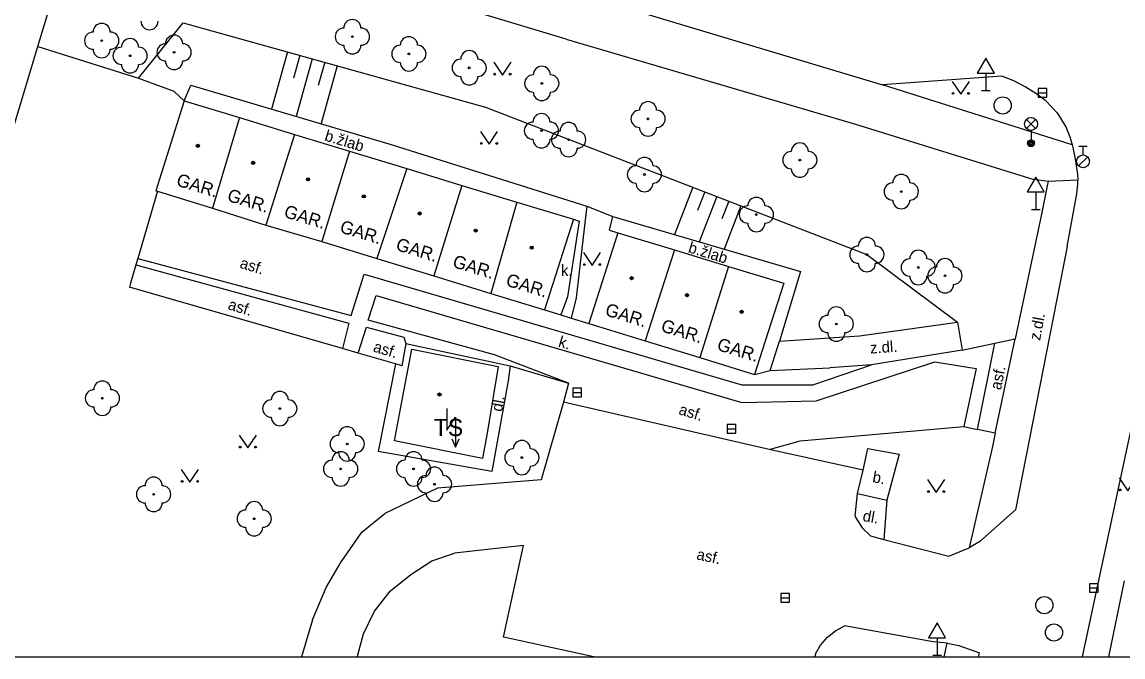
# Model space of a CAD drawing. Extents: x -599951 to -598963, y -1164095 to -1162939.
# Drawn here: x -599671.3 to -599607.3, y -1164094.7 to -1164057.7 of the extents above; entities that cross this region are included whole.
import ezdxf

# ---------------------------------------------------------------- set-up
doc = ezdxf.new("R2010")
doc.units = 0
for name, color, linetype in [('Level 10', 7, 'Continuous'), ('Level 11', 7, 'Continuous'), ('Level 14', 7, 'Continuous'), ('Level 15', 7, 'Continuous'), ('Level 22', 7, 'Continuous'), ('Level 27', 7, 'Continuous'), ('Level 28', 7, 'Continuous'), ('Level 33', 7, 'Continuous'), ('Level 34', 7, 'Continuous'), ('Level 36', 7, 'Continuous'), ('Level 39', 7, 'Continuous'), ('Level 40', 7, 'Continuous'), ('Level 41', 7, 'Continuous'), ('Level 5', 7, 'Continuous'), ('Level 7', 7, 'Continuous'), ('Vrstva 53', 7, 'Continuous')]:
    doc.layers.add(name, color=color, linetype=linetype)

msp = doc.modelspace()

# ---------------------------------------------------------------- linework, layer by layer
at = {"layer": 'Level 10'}
for p, q in [((-599609.64, -1164094.695), (-599604.19, -1164069.07)), ((-599654.43, -1164092.54), (-599655.081, -1164094.695)), ((-599625.19, -1164094.52), (-599625.225, -1164094.695)), ((-599615.699, -1164094.695), (-599615.65, -1164094.46))]:
    msp.add_line(p, q, dxfattribs=at)
for points in [[(-599671.86, -1164046.28), (-599639.5, -1164055.92), (-599621.28, -1164061.4)], [(-599614.35, -1164060.89), (-599621.28, -1164061.4)], [(-599611.79, -1164062.34), (-599612.37, -1164061.9), (-599612.98, -1164061.51), (-599613.65, -1164061.17), (-599614.35, -1164060.89)], [(-599611.79, -1164062.34), (-599611.13, -1164063.03), (-599610.62, -1164063.84), (-599610.38, -1164064.43), (-599610.27, -1164064.82), (-599610.25, -1164064.89), (-599610.21, -1164065.04)], [(-599610.21, -1164065.04), (-599610.07, -1164065.72), (-599609.95, -1164066.59), (-599609.93, -1164066.94)], [(-599609.97, -1164067.74), (-599609.92, -1164067.19), (-599609.93, -1164066.94)], [(-599610.55, -1164070.8), (-599609.97, -1164067.74)], [(-599610.55, -1164070.8), (-599613.54, -1164086.14), (-599615.63, -1164087.98)], [(-599639.83, -1164079.87), (-599641.13, -1164084.39)], [(-599622.41, -1164083.83), (-599627.88, -1164082.63), (-599639.83, -1164079.87)], [(-599622.88, -1164086.51), (-599622.74, -1164085.19), (-599622.41, -1164083.83)], [(-599641.13, -1164084.39), (-599647.16, -1164084.87), (-599650.23, -1164086.35)], [(-599654.43, -1164092.54), (-599653.64, -1164090.66), (-599652.77, -1164089.15), (-599652.58, -1164088.88), (-599651.56, -1164087.43), (-599650.23, -1164086.35)], [(-599622.88, -1164086.51), (-599622.84, -1164086.6), (-599622.46, -1164087.18), (-599621.99, -1164087.65)], [(-599621.99, -1164087.65), (-599621.2, -1164087.85), (-599617.42, -1164088.82)], [(-599638.071, -1164094.695), (-599643.32, -1164093.54), (-599642.17, -1164088.21), (-599646.17, -1164088.65)], [(-599617.42, -1164088.82), (-599616.25, -1164088.35)], [(-599615.63, -1164087.98), (-599616.25, -1164088.35)], [(-599651.824, -1164094.695), (-599651.8, -1164094.56), (-599651.47, -1164093.35), (-599650.84, -1164092.03), (-599649.91, -1164090.85), (-599648.72, -1164089.89), (-599647.49, -1164089.1), (-599646.17, -1164088.65)], [(-599625.19, -1164094.52), (-599624.89, -1164094), (-599624.49, -1164093.54), (-599624.02, -1164093.17), (-599623.49, -1164092.89)], [(-599618.34, -1164093.81), (-599623.49, -1164092.89)], [(-599617.52, -1164093.9), (-599618.34, -1164093.81)], [(-599617.52, -1164093.9), (-599616.85, -1164094.03)], [(-599616.85, -1164094.03), (-599615.65, -1164094.46)]]:
    msp.add_lwpolyline(points, dxfattribs=at)
at = {"layer": 'Level 11'}
msp.add_line((-599617.693, -1164094.695), (-599617.52, -1164093.9), dxfattribs=at)
for points in [[(-599639.68, -1164058.74), (-599667.74, -1164050.29)], [(-599639.68, -1164058.74), (-599622.85, -1164063.68), (-599612.49, -1164066.91)], [(-599661.91, -1164062.33), (-599661.51, -1164061.42), (-599649.8, -1164064.89), (-599638.49, -1164068.46)], [(-599610.25, -1164064.89), (-599621.28, -1164061.4)], [(-599611.65, -1164067.02), (-599611.681, -1164067.176), (-599612.03, -1164068.92), (-599613.56, -1164076.18)], [(-599611.65, -1164067.02), (-599612.49, -1164066.91)], [(-599609.93, -1164066.94), (-599611.65, -1164067.02)], [(-599663.45, -1164067.59), (-599664.6, -1164071.5), (-599664.71, -1164071.87), (-599665.02, -1164072.94), (-599665.09, -1164073.18)], [(-599638.49, -1164068.46), (-599638.6, -1164069.43)], [(-599638.49, -1164068.46), (-599636.96, -1164069.06)], [(-599637.17, -1164069.85), (-599636.96, -1164069.06), (-599626.06, -1164072.26), (-599627.28, -1164076.32)], [(-599638.92, -1164069.33), (-599639.61, -1164073.73), (-599640, -1164074.79)], [(-599638.6, -1164069.43), (-599639.11, -1164073.8), (-599639.4, -1164074.97)], [(-599639.26, -1164069.22), (-599638.92, -1164069.33)], [(-599637.17, -1164069.85), (-599636.68, -1164070.01)], [(-599664.6, -1164071.5), (-599652.19, -1164074.83), (-599651.43, -1164072.41), (-599629.46, -1164078.86), (-599625.33, -1164078.85), (-599621.92, -1164077.69)], [(-599664.71, -1164071.87), (-599652.33, -1164075.27), (-599652.7, -1164076.74)], [(-599649.61, -1164077.63), (-599651.78, -1164077.01), (-599652.7, -1164076.74), (-599665.09, -1164073.18)], [(-599639.54, -1164078.77), (-599643.86, -1164077.11), (-599651.21, -1164075.1), (-599650.73, -1164073.65), (-599629.46, -1164079.89), (-599625.14, -1164079.78), (-599618.24, -1164077.52), (-599615.83, -1164077.91), (-599616.55, -1164081.28)], [(-599640.95, -1164074.5), (-599640, -1164074.79)], [(-599640, -1164074.79), (-599639.4, -1164074.97)], [(-599651.78, -1164077.01), (-599651.3, -1164075.51), (-599649.13, -1164076.08), (-599649, -1164076.46)], [(-599639.4, -1164074.97), (-599638.37, -1164075.29)], [(-599627.28, -1164076.32), (-599622.63, -1164076.01), (-599616.93, -1164075.21), (-599616.64, -1164076.85)], [(-599614.75, -1164076.44), (-599613.56, -1164076.18)], [(-599614.72, -1164081.67), (-599613.56, -1164076.18)], [(-599649, -1164076.46), (-599649.24, -1164077.75), (-599649.61, -1164077.63)], [(-599649, -1164076.46), (-599642.95, -1164077.76)], [(-599627.81, -1164078.03), (-599627.28, -1164076.32)], [(-599616.64, -1164076.85), (-599621.92, -1164077.69), (-599624.35, -1164077.86)], [(-599616.64, -1164076.85), (-599614.75, -1164076.44)], [(-599615.75, -1164081.45), (-599614.75, -1164076.44)], [(-599649.61, -1164077.63), (-599650.61, -1164082.74)], [(-599642.95, -1164077.76), (-599643.06, -1164078.62), (-599644, -1164083.91)], [(-599642.95, -1164077.76), (-599639.54, -1164078.77)], [(-599628.72, -1164078.25), (-599627.81, -1164078.03), (-599624.35, -1164077.86)], [(-599639.54, -1164078.77), (-599639.83, -1164079.87)], [(-599627.88, -1164082.63), (-599626.07, -1164082.12), (-599616.55, -1164081.28), (-599615.75, -1164081.45)], [(-599614.72, -1164081.67), (-599614.88, -1164082.45), (-599616.25, -1164088.35)], [(-599614.72, -1164081.67), (-599615.75, -1164081.45)], [(-599622.41, -1164083.83), (-599622.14, -1164082.56), (-599620.31, -1164082.89), (-599621.03, -1164085.57)], [(-599644, -1164083.91), (-599650.61, -1164082.74)], [(-599622.74, -1164085.19), (-599621.03, -1164085.57)], [(-599621.03, -1164085.57), (-599621.2, -1164087.85)]]:
    msp.add_lwpolyline(points, dxfattribs=at)
at = {"layer": 'Level 14'}
msp.add_lwpolyline([(-599664.56, -1164061.01), (-599661.97, -1164057.79), (-599644.37, -1164062.7), (-599622.19, -1164071.28), (-599616.93, -1164075.21)], dxfattribs=at)
at = {"layer": 'Level 15'}
for points in [[(-599655.89, -1164059.49), (-599656.82, -1164062.81)], [(-599655.17, -1164059.69), (-599655.54, -1164061.02)], [(-599654.45, -1164059.89), (-599655.38, -1164063.24)], [(-599653.72, -1164060.09), (-599654.1, -1164061.43)], [(-599653, -1164060.29), (-599653.94, -1164063.66)], [(-599632.32, -1164067.36), (-599633.38, -1164070.11)], [(-599631.62, -1164067.63), (-599632.04, -1164068.71)], [(-599630.92, -1164067.9), (-599631.94, -1164070.53)], [(-599630.22, -1164068.17), (-599630.62, -1164069.2)], [(-599629.52, -1164068.44), (-599630.49, -1164070.96)]]:
    msp.add_lwpolyline(points, dxfattribs=at)
at = {"layer": 'Level 22'}
for centre in [(-599666.7, -1164058.83), (-599652.12, -1164058.6), (-599662.49, -1164059.51), (-599648.83, -1164059.6), (-599665.05, -1164059.71), (-599645.32, -1164060.41), (-599641.1, -1164061.32), (-599634.92, -1164063.38), (-599641.12, -1164064.07), (-599639.54, -1164064.59), (-599626.09, -1164065.78), (-599635.13, -1164066.62), (-599620.19, -1164067.61), (-599628.62, -1164068.95), (-599622.19, -1164071.28), (-599619.2, -1164072.03), (-599617.65, -1164072.51), (-599623.97, -1164075.32), (-599666.66, -1164079.64), (-599656.34, -1164080.24), (-599652.42, -1164082.3), (-599642.26, -1164083.09), (-599652.8, -1164083.75), (-599648.56, -1164083.75), (-599647.34, -1164084.64), (-599663.68, -1164085.23), (-599657.83, -1164086.65)]:
    msp.add_circle(centre, 0.05, dxfattribs=at)
for centre, start, end in [((-599652.12, -1164058.1), 0, 180), ((-599666.7, -1164058.33), 0, 180), ((-599663.92, -1164057.7), 180, 0), ((-599652.62, -1164058.6), 90, 270), ((-599651.62, -1164058.6), 270, 90), ((-599667.2, -1164058.83), 90, 270), ((-599666.2, -1164058.83), 270, 90), ((-599665.05, -1164059.21), 0, 180), ((-599662.49, -1164059.01), 0, 180), ((-599648.83, -1164059.1), 0, 180), ((-599666.7, -1164059.33), 180, 0), ((-599665.55, -1164059.71), 90, 270), ((-599664.55, -1164059.71), 270, 90), ((-599662.99, -1164059.51), 90, 270), ((-599661.99, -1164059.51), 270, 90), ((-599652.12, -1164059.1), 180, 0), ((-599649.33, -1164059.6), 90, 270), ((-599648.33, -1164059.6), 270, 90), ((-599645.32, -1164059.91), 0, 180), ((-599662.49, -1164060.01), 180, 0), ((-599648.83, -1164060.1), 180, 0), ((-599645.82, -1164060.41), 90, 270), ((-599644.82, -1164060.41), 270, 90), ((-599665.05, -1164060.21), 180, 0), ((-599641.6, -1164061.32), 90, 270), ((-599641.1, -1164060.82), 0, 180), ((-599640.6, -1164061.32), 270, 90), ((-599645.32, -1164060.91), 180, 0), ((-599641.1, -1164061.82), 180, 0), ((-599634.92, -1164062.88), 0, 180), ((-599641.12, -1164063.57), 0, 180), ((-599635.42, -1164063.38), 90, 270), ((-599634.42, -1164063.38), 270, 90), ((-599641.62, -1164064.07), 90, 270), ((-599640.62, -1164064.07), 270, 90), ((-599639.54, -1164064.09), 0, 180), ((-599634.92, -1164063.88), 180, 0), ((-599641.12, -1164064.57), 180, 0), ((-599640.04, -1164064.59), 90, 270), ((-599639.04, -1164064.59), 270, 90), ((-599639.54, -1164065.09), 180, 0), ((-599626.59, -1164065.78), 90, 270), ((-599626.09, -1164065.28), 0, 180), ((-599625.59, -1164065.78), 270, 90), ((-599635.13, -1164066.12), 0, 180), ((-599635.63, -1164066.62), 90, 270), ((-599634.63, -1164066.62), 270, 90), ((-599626.09, -1164066.28), 180, 0), ((-599635.13, -1164067.12), 180, 0), ((-599620.69, -1164067.61), 90, 270), ((-599620.19, -1164067.11), 0, 180), ((-599619.69, -1164067.61), 270, 90), ((-599629.12, -1164068.95), 90, 270), ((-599628.62, -1164068.45), 0, 180), ((-599628.12, -1164068.95), 270, 90), ((-599620.19, -1164068.11), 180, 0), ((-599628.62, -1164069.45), 180, 0), ((-599622.19, -1164070.78), 0, 180), ((-599622.69, -1164071.28), 90, 270), ((-599621.69, -1164071.28), 270, 90), ((-599619.2, -1164071.53), 0, 180), ((-599619.7, -1164072.03), 90, 270), ((-599618.7, -1164072.03), 270, 90), ((-599617.65, -1164072.01), 0, 180), ((-599622.19, -1164071.78), 180, 0), ((-599618.15, -1164072.51), 90, 270), ((-599617.15, -1164072.51), 270, 90), ((-599619.2, -1164072.53), 180, 0), ((-599617.65, -1164073.01), 180, 0), ((-599624.47, -1164075.32), 90, 270), ((-599623.97, -1164074.82), 0, 180), ((-599623.47, -1164075.32), 270, 90), ((-599623.97, -1164075.82), 180, 0), ((-599666.66, -1164079.14), 0, 180), ((-599667.16, -1164079.64), 90, 270), ((-599666.16, -1164079.64), 270, 90), ((-599656.34, -1164079.74), 0, 180), ((-599656.84, -1164080.24), 90, 270), ((-599655.84, -1164080.24), 270, 90), ((-599666.66, -1164080.14), 180, 0), ((-599656.34, -1164080.74), 180, 0), ((-599652.42, -1164081.8), 0, 180), ((-599652.92, -1164082.3), 90, 270), ((-599651.92, -1164082.3), 270, 90), ((-599642.76, -1164083.09), 90, 270), ((-599642.26, -1164082.59), 0, 180), ((-599641.76, -1164083.09), 270, 90), ((-599653.3, -1164083.75), 90, 270), ((-599652.8, -1164083.25), 0, 180), ((-599652.42, -1164082.8), 180, 0), ((-599652.3, -1164083.75), 270, 90), ((-599649.06, -1164083.75), 90, 270), ((-599648.56, -1164083.25), 0, 180), ((-599648.06, -1164083.75), 270, 90), ((-599647.34, -1164084.14), 0, 180), ((-599642.26, -1164083.59), 180, 0), ((-599663.68, -1164084.73), 0, 180), ((-599652.8, -1164084.25), 180, 0), ((-599648.56, -1164084.25), 180, 0), ((-599647.84, -1164084.64), 90, 270), ((-599646.84, -1164084.64), 270, 90), ((-599664.18, -1164085.23), 90, 270), ((-599663.18, -1164085.23), 270, 90), ((-599647.34, -1164085.14), 180, 0), ((-599663.68, -1164085.73), 180, 0), ((-599657.83, -1164086.15), 0, 180), ((-599658.33, -1164086.65), 90, 270), ((-599657.33, -1164086.65), 270, 90), ((-599657.83, -1164087.15), 180, 0)]:
    msp.add_arc(centre, 0.5, start, end, dxfattribs=at)
at = {"layer": 'Level 27'}
for p, q in [((-599612.23, -1164061.86), (-599611.73, -1164061.86)), ((-599639.29, -1164079.3), (-599638.79, -1164079.3)), ((-599630.31, -1164081.42), (-599629.81, -1164081.42)), ((-599609.24, -1164090.68), (-599608.74, -1164090.68)), ((-599627.2, -1164091.26), (-599626.7, -1164091.26))]:
    msp.add_line(p, q, dxfattribs=at)
for points in [[(-599612.23, -1164062.11), (-599611.73, -1164062.11), (-599611.73, -1164061.61), (-599612.23, -1164061.61)], [(-599639.29, -1164079.55), (-599638.79, -1164079.55), (-599638.79, -1164079.05), (-599639.29, -1164079.05)], [(-599630.31, -1164081.67), (-599629.81, -1164081.67), (-599629.81, -1164081.17), (-599630.31, -1164081.17)], [(-599609.24, -1164090.93), (-599608.74, -1164090.93), (-599608.74, -1164090.43), (-599609.24, -1164090.43)], [(-599627.2, -1164091.51), (-599626.7, -1164091.51), (-599626.7, -1164091.01), (-599627.2, -1164091.01)]]:
    msp.add_lwpolyline(points, close=True, dxfattribs=at)
for centre in [(-599614.29, -1164062.6), (-599611.87, -1164091.68), (-599611.31, -1164093.27)]:
    msp.add_circle(centre, 0.5, dxfattribs=at)
at = {"layer": 'Level 28'}
for p, q in [((-599609.87, -1164064.975), (-599609.37, -1164064.975)), ((-599609.62, -1164065.475), (-599609.62, -1164064.975)), ((-599609.878, -1164066.122), (-599609.348, -1164065.592))]:
    msp.add_line(p, q, dxfattribs=at)
msp.add_circle((-599609.62, -1164065.85), 0.375, dxfattribs=at)
at = {"layer": 'Level 33'}
for p, q in [((-599612.905, -1164063.94), (-599612.375, -1164063.41)), ((-599612.905, -1164063.41), (-599612.375, -1164063.94)), ((-599612.64, -1164064.05), (-599612.64, -1164064.8))]:
    msp.add_line(p, q, dxfattribs=at)
for centre, radius in [((-599612.64, -1164063.675), 0.375), ((-599612.64, -1164064.8), 0.2), ((-599612.64, -1164064.8), 0.145), ((-599612.64, -1164064.8), 0.0876)]:
    msp.add_circle(centre, radius, dxfattribs=at)
at = {"layer": 'Level 34'}
for p, q in [((-599615.27, -1164060.722), (-599615.27, -1164061.74)), ((-599615.52, -1164061.74), (-599615.02, -1164061.74)), ((-599612.37, -1164067.632), (-599612.37, -1164068.65)), ((-599612.62, -1164068.65), (-599612.12, -1164068.65)), ((-599618.11, -1164093.572), (-599618.11, -1164094.59)), ((-599618.36, -1164094.59), (-599617.86, -1164094.59))]:
    msp.add_line(p, q, dxfattribs=at)
for points in [[(-599615.77, -1164060.722), (-599614.77, -1164060.722), (-599615.27, -1164059.856)], [(-599612.87, -1164067.632), (-599611.87, -1164067.632), (-599612.37, -1164066.766)], [(-599618.61, -1164093.572), (-599617.61, -1164093.572), (-599618.11, -1164092.706)]]:
    msp.add_lwpolyline(points, close=True, dxfattribs=at)
at = {"layer": 'Level 36'}
for points in [[(-599643.89, -1164060.08), (-599643.39, -1164060.83), (-599642.89, -1164060.08)], [(-599617.23, -1164061.2), (-599616.73, -1164061.95), (-599616.23, -1164061.2)], [(-599644.67, -1164064.11), (-599644.17, -1164064.86), (-599643.67, -1164064.11)], [(-599638.68, -1164071.16), (-599638.18, -1164071.91), (-599637.68, -1164071.16)], [(-599646.62, -1164080.24), (-599646.62, -1164081.49), (-599646.12, -1164080.74), (-599646.12, -1164082.49)], [(-599658.7, -1164081.78), (-599658.2, -1164082.53), (-599657.7, -1164081.78)], [(-599646.339, -1164082.001), (-599646.12, -1164082.49), (-599645.901, -1164082.001)], [(-599662.07, -1164083.78), (-599661.57, -1164084.53), (-599661.07, -1164083.78)], [(-599618.66, -1164084.37), (-599618.16, -1164085.12), (-599617.66, -1164084.37)], [(-599607.51, -1164084.27), (-599607.01, -1164085.02), (-599606.51, -1164084.27)]]:
    msp.add_lwpolyline(points, dxfattribs=at)
for centre in [(-599643.84, -1164060.78), (-599642.941, -1164060.78), (-599617.18, -1164061.9), (-599616.281, -1164061.9), (-599644.62, -1164064.81), (-599643.721, -1164064.81), (-599638.63, -1164071.86), (-599637.731, -1164071.86), (-599658.65, -1164082.48), (-599657.751, -1164082.48), (-599662.02, -1164084.48), (-599661.121, -1164084.48), (-599618.61, -1164085.07), (-599617.711, -1164085.07), (-599607.46, -1164084.97)]:
    msp.add_circle(centre, 0.05, dxfattribs=at)
at = {"layer": 'Level 39'}
for centre, radius in [((-599661.11, -1164064.95), 0.09), ((-599661.11, -1164064.95), 0.0398), ((-599657.89, -1164065.94), 0.09), ((-599657.89, -1164065.94), 0.0398), ((-599654.7, -1164066.9), 0.09), ((-599654.7, -1164066.9), 0.0398), ((-599651.45, -1164067.89), 0.09), ((-599651.45, -1164067.89), 0.0398), ((-599648.2, -1164068.89), 0.09), ((-599648.2, -1164068.89), 0.0398), ((-599644.95, -1164069.88), 0.09), ((-599644.95, -1164069.88), 0.0398), ((-599641.69, -1164070.88), 0.09), ((-599641.69, -1164070.88), 0.0398), ((-599635.88, -1164072.65), 0.09), ((-599635.88, -1164072.65), 0.0398), ((-599632.66, -1164073.64), 0.09), ((-599632.66, -1164073.64), 0.0398), ((-599629.47, -1164074.61), 0.09), ((-599629.47, -1164074.61), 0.0398), ((-599647.05, -1164079.42), 0.09), ((-599647.05, -1164079.42), 0.0398)]:
    msp.add_circle(centre, radius, dxfattribs=at)
at = {"layer": 'Level 5'}
for points in [[(-599661.91, -1164062.33), (-599663.56, -1164067.56)], [(-599661.91, -1164062.33), (-599658.68, -1164063.31)], [(-599658.68, -1164063.31), (-599660.26, -1164068.58)], [(-599658.68, -1164063.31), (-599655.48, -1164064.29)], [(-599655.48, -1164064.29), (-599657.15, -1164069.56)], [(-599655.48, -1164064.29), (-599652.28, -1164065.26)], [(-599652.28, -1164065.26), (-599653.9, -1164070.52)], [(-599652.28, -1164065.26), (-599648.95, -1164066.27)], [(-599648.95, -1164066.27), (-599650.69, -1164071.51)], [(-599648.95, -1164066.27), (-599645.75, -1164067.25)], [(-599663.56, -1164067.56), (-599663.45, -1164067.59), (-599660.26, -1164068.58)], [(-599645.75, -1164067.25), (-599647.39, -1164072.52)], [(-599645.75, -1164067.25), (-599642.56, -1164068.22)], [(-599642.56, -1164068.22), (-599644.06, -1164073.54)], [(-599642.56, -1164068.22), (-599639.26, -1164069.22)], [(-599660.26, -1164068.58), (-599657.15, -1164069.56)], [(-599657.15, -1164069.56), (-599653.9, -1164070.52)], [(-599639.26, -1164069.22), (-599640.95, -1164074.5)], [(-599636.68, -1164070.01), (-599638.37, -1164075.29)], [(-599636.68, -1164070.01), (-599633.39, -1164071.01)], [(-599653.9, -1164070.52), (-599650.69, -1164071.51)], [(-599633.39, -1164071.01), (-599635.09, -1164076.3)], [(-599633.39, -1164071.01), (-599630.24, -1164071.97)], [(-599650.69, -1164071.51), (-599647.39, -1164072.52)], [(-599630.24, -1164071.97), (-599631.9, -1164077.27)], [(-599630.24, -1164071.97), (-599627.03, -1164072.94)], [(-599647.39, -1164072.52), (-599644.06, -1164073.54)], [(-599627.03, -1164072.94), (-599628.12, -1164076.38), (-599628.72, -1164078.25)], [(-599644.06, -1164073.54), (-599640.95, -1164074.5)], [(-599638.37, -1164075.29), (-599635.09, -1164076.3)], [(-599643.63, -1164077.8), (-599644.25, -1164081.55), (-599644.55, -1164083.15), (-599649.67, -1164082.12), (-599649.32, -1164080.25), (-599648.67, -1164076.79)], [(-599648.67, -1164076.79), (-599643.63, -1164077.8)], [(-599635.09, -1164076.3), (-599631.9, -1164077.27)], [(-599631.9, -1164077.27), (-599628.72, -1164078.25)]]:
    msp.add_lwpolyline(points, dxfattribs=at)
at = {"layer": 'Level 7'}
msp.add_line((-599608.122, -1164094.695), (-599607.21, -1164090.26), dxfattribs=at)
for points in [[(-599673.61, -1164069.76), (-599670.42, -1164059.17), (-599667.74, -1164050.29)], [(-599670.42, -1164059.17), (-599664.56, -1164061.01), (-599662.51, -1164061.77), (-599661.91, -1164062.33)]]:
    msp.add_lwpolyline(points, dxfattribs=at)
at = {"layer": 'Vrstva 53'}
msp.add_lwpolyline([(-599951.125, -1164094.695), (-598963.215, -1164094.695), (-598963.215, -1162939.4), (-599951.125, -1162939.4)], close=True, dxfattribs=at)

# ---------------------------------------------------------------- texts
at = {"layer": 'Level 40'}
for s, rotation, p in [('b.žlab', 343.14, (-599653.78, -1164064.63)), ('b.žlab', 343.14, (-599632.63, -1164071.14)), ('asf.', 343.09, (-599658.71, -1164072.04)), ('asf.', 343.09, (-599659.4, -1164074.45)), ('z.dl.', 79.25, (-599612.12, -1164076.31)), ('k.', 343.13, (-599640.18, -1164076.62)), ('asf.', 343.09, (-599650.95, -1164076.91)), ('z.dl.', 3.81, (-599621.99, -1164077.04)), ('asf.', 78.1, (-599614.4, -1164079.19)), ('dl.', 79.92, (-599643.42, -1164080.45)), ('asf.', 343.09, (-599633.18, -1164080.56)), ('b.', 350, (-599621.9, -1164084.52)), ('dl.', 350, (-599622.47, -1164086.78)), ('asf.', 347.97, (-599632.14, -1164089.01))]:
    msp.add_text(s, height=0.65, rotation=rotation, dxfattribs=at).set_placement(p)
msp.add_text('k.', height=0.65, dxfattribs=at).set_placement((-599639.99, -1164072.52))
at = {"layer": 'Level 41'}
for p in [(-599662.41, -1164067.25), (-599659.45, -1164068.14), (-599656.15, -1164069.08), (-599652.9, -1164069.97), (-599649.64, -1164071), (-599646.34, -1164071.99), (-599643.24, -1164073.07), (-599637.47, -1164074.8), (-599634.22, -1164075.73), (-599630.96, -1164076.82)]:
    msp.add_text('GAR.', height=0.75, rotation=343, dxfattribs=at).set_placement(p)
msp.add_text('TS', height=1, dxfattribs=at).set_placement((-599647.38, -1164081.84))

doc.saveas('drawing.dxf')
